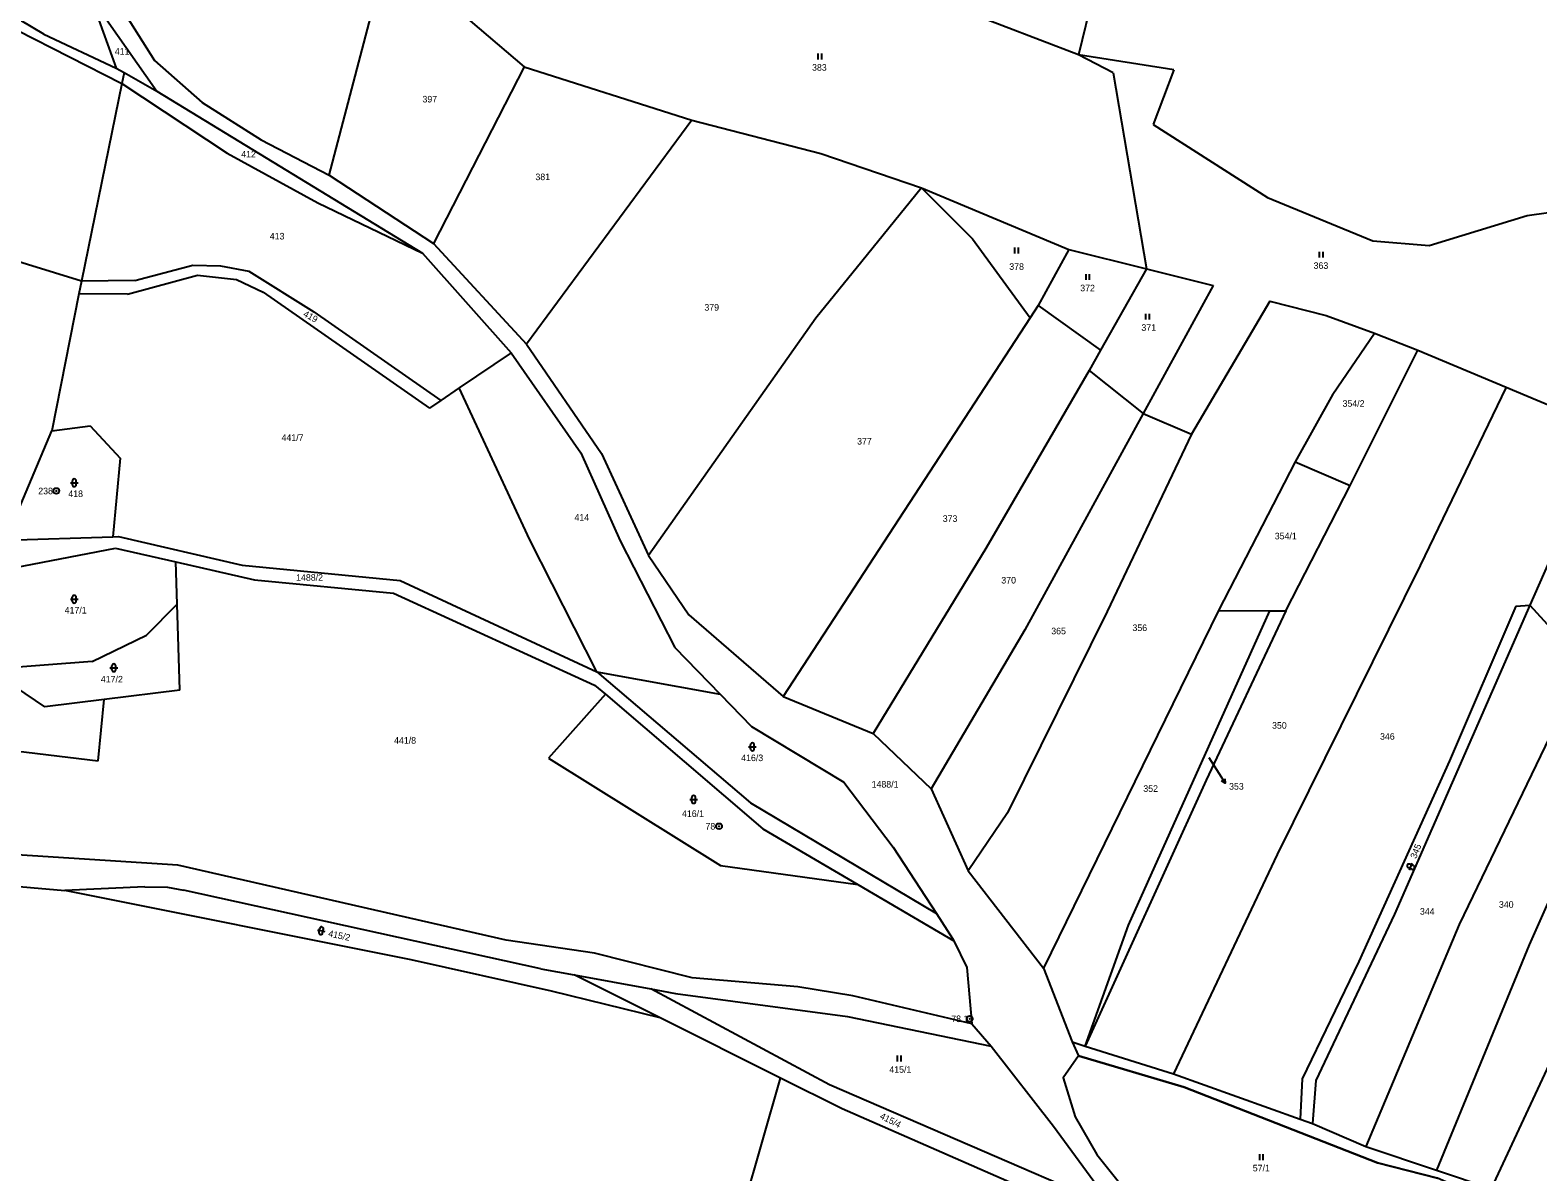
# Model space of a CAD drawing. Extents: x -760642 to -757221, y -1092371 to -1088855.
# Drawn here: x -759560.7 to -759171, y -1089681.5 to -1089386.3 of the extents above; entities that cross this region are included whole.
import ezdxf

# ---------------------------------------------------------------- set-up
doc = ezdxf.new("R2010")
doc.units = 0
for name, color, linetype in [('Vrstva 1', 7, 'Continuous'), ('Vrstva 16', 7, 'Continuous'), ('Vrstva 17', 7, 'Continuous'), ('Vrstva 18', 7, 'Continuous'), ('Vrstva 24', 7, 'Continuous'), ('Vrstva 25', 7, 'Continuous'), ('Vrstva 26', 7, 'Continuous'), ('Vrstva 27', 7, 'Continuous')]:
    doc.layers.add(name, color=color, linetype=linetype)

msp = doc.modelspace()

# ---------------------------------------------------------------- linework, layer by layer
at = {"layer": 'Vrstva 1'}
for p, q in [((-759274.01, -1089328.63), (-759289.74, -1089392.7)), ((-759552.13, -1089357.81), (-759538.48, -1089396.11)), ((-759483.4, -1089423.81), (-759468.11, -1089365.67)), ((-759557.15, -1089387.37), (-759582.38, -1089372.35)), ((-759289.74, -1089392.7), (-759336.3, -1089374.79)), ((-759540.94, -1089383.57), (-759527.89, -1089402.09)), ((-759536.79, -1089381.04), (-759528.53, -1089394.12)), ((-759449.23, -1089381.86), (-759433.02, -1089395.75)), ((-759563.99, -1089386.3), (-759536.97, -1089400.11)), ((-759557.15, -1089387.37), (-759538.48, -1089396.11)), ((-759528.53, -1089394.12), (-759516.23, -1089405.04)), ((-759265.08, -1089396.56), (-759289.74, -1089392.7)), ((-759280.7, -1089397.31), (-759289.74, -1089392.7)), ((-759538.48, -1089396.11), (-759536.41, -1089397.28)), ((-759536.41, -1089397.28), (-759536.97, -1089400.11)), ((-759536.41, -1089397.28), (-759527.89, -1089402.09)), ((-759433.02, -1089395.75), (-759456.45, -1089441.5)), ((-759433.02, -1089395.75), (-759389.68, -1089409.58)), ((-759280.7, -1089397.31), (-759272.09, -1089447.98)), ((-759265.08, -1089396.56), (-759270.36, -1089410.67)), ((-759536.97, -1089400.11), (-759547.4, -1089451.17)), ((-759536.97, -1089400.11), (-759509.71, -1089418.06)), ((-759527.89, -1089402.09), (-759459.23, -1089443.96)), ((-759516.23, -1089405.04), (-759500.98, -1089414.67)), ((-759389.68, -1089409.58), (-759432.39, -1089467.52)), ((-759389.68, -1089409.58), (-759356.26, -1089418.18)), ((-759270.36, -1089410.67), (-759240.86, -1089429.56)), ((-759500.98, -1089414.67), (-759483.4, -1089423.81)), ((-759509.71, -1089418.06), (-759486.34, -1089430.96)), ((-759356.26, -1089418.18), (-759330.26, -1089427.06)), ((-759483.4, -1089423.81), (-759456.45, -1089441.5)), ((-759330.26, -1089427.06), (-759345.72, -1089446.13)), ((-759330.26, -1089427.06), (-759317.12, -1089440.23)), ((-759330.26, -1089427.06), (-759292.19, -1089442.97)), ((-759240.86, -1089429.56), (-759213.59, -1089440.81)), ((-759486.34, -1089430.96), (-759459.23, -1089443.96)), ((-759199.06, -1089441.97), (-759173.76, -1089434.2)), ((-759173.76, -1089434.2), (-759151.87, -1089431.08)), ((-759456.45, -1089441.5), (-759432.39, -1089467.52)), ((-759317.12, -1089440.23), (-759302.16, -1089460.69)), ((-759213.59, -1089440.81), (-759199.06, -1089441.97)), ((-759547.4, -1089451.17), (-759568.32, -1089444.73)), ((-759459.23, -1089443.96), (-759436.38, -1089469.72)), ((-759292.19, -1089442.97), (-759300.1, -1089457.53)), ((-759292.19, -1089442.97), (-759272.09, -1089447.98)), ((-759535.47, -1089454.54), (-759517.43, -1089449.69)), ((-759533.59, -1089451.03), (-759518.64, -1089447.05)), ((-759518.64, -1089447.05), (-759511.44, -1089447.27)), ((-759517.43, -1089449.69), (-759507.35, -1089450.8)), ((-759511.44, -1089447.27), (-759504.14, -1089448.61)), ((-759504.14, -1089448.61), (-759487.33, -1089459.11)), ((-759345.72, -1089446.13), (-759357.63, -1089460.78)), ((-759272.09, -1089447.98), (-759284, -1089469.05)), ((-759272.09, -1089447.98), (-759254.86, -1089452.29)), ((-759547.4, -1089451.17), (-759548.06, -1089454.46)), ((-759533.59, -1089451.03), (-759547.4, -1089451.17)), ((-759507.35, -1089450.8), (-759500.48, -1089454.02)), ((-759254.86, -1089452.29), (-759272.95, -1089485.44)), ((-759548.06, -1089454.46), (-759555.09, -1089489.94)), ((-759535.47, -1089454.54), (-759548.06, -1089454.46)), ((-759500.48, -1089454.02), (-759457.46, -1089484.01)), ((-759300.1, -1089457.53), (-759302.16, -1089460.69)), ((-759300.1, -1089457.53), (-759284, -1089469.05)), ((-759240.26, -1089456.33), (-759260.49, -1089490.75)), ((-759240.26, -1089456.33), (-759225.7, -1089460.07)), ((-759487.33, -1089459.11), (-759454.56, -1089482.05)), ((-759357.63, -1089460.78), (-759400.85, -1089522.13)), ((-759302.16, -1089460.69), (-759366.06, -1089558.62)), ((-759225.7, -1089460.07), (-759213.19, -1089464.62)), ((-759223.97, -1089480.45), (-759213.19, -1089464.62)), ((-759213.19, -1089464.62), (-759201.98, -1089469.01)), ((-759432.39, -1089467.52), (-759412.96, -1089495.74)), ((-759284, -1089469.05), (-759286.95, -1089474.26)), ((-759219.47, -1089504.01), (-759201.98, -1089469.01)), ((-759201.98, -1089469.01), (-759179.12, -1089478.63)), ((-759436.38, -1089469.72), (-759449.79, -1089478.81)), ((-759436.38, -1089469.72), (-759418.32, -1089495.56)), ((-759286.95, -1089474.26), (-759313.68, -1089520.35)), ((-759286.95, -1089474.26), (-759272.95, -1089485.44)), ((-759449.79, -1089478.81), (-759454.56, -1089482.05)), ((-759431.53, -1089518.05), (-759449.79, -1089478.81)), ((-759223.97, -1089480.45), (-759233.72, -1089497.89)), ((-759179.12, -1089478.63), (-759201.39, -1089524.75)), ((-759179.12, -1089478.63), (-759156.44, -1089488.16)), ((-759454.56, -1089482.05), (-759457.46, -1089484.01)), ((-759555.09, -1089489.94), (-759545.17, -1089488.63)), ((-759545.17, -1089488.63), (-759537.42, -1089496.97)), ((-759272.95, -1089485.44), (-759303.55, -1089541.35)), ((-759272.95, -1089485.44), (-759260.49, -1089490.75)), ((-759566.98, -1089518.17), (-759555.09, -1089489.94)), ((-759260.49, -1089490.75), (-759282.26, -1089536.6)), ((-759153.09, -1089489.57), (-759173.03, -1089534.97)), ((-759418.32, -1089495.56), (-759408.21, -1089518.36)), ((-759412.96, -1089495.74), (-759400.85, -1089522.13)), ((-759537.42, -1089496.97), (-759539.28, -1089517.28)), ((-759233.72, -1089497.89), (-759253.54, -1089536.33)), ((-759233.72, -1089497.89), (-759219.47, -1089504.01)), ((-759236.14, -1089536.44), (-759219.47, -1089504.01)), ((-759566.98, -1089518.17), (-759539.28, -1089517.28)), ((-759539.28, -1089517.28), (-759537.87, -1089517.23)), ((-759537.87, -1089517.23), (-759505.9, -1089524.64)), ((-759414.23, -1089552.25), (-759431.53, -1089518.05)), ((-759408.21, -1089518.36), (-759394.06, -1089545.91)), ((-759570.4, -1089526.39), (-759538.64, -1089520.21)), ((-759538.64, -1089520.21), (-759523.04, -1089523.77)), ((-759523.04, -1089523.77), (-759502.69, -1089528.42)), ((-759522.7, -1089534.72), (-759523.04, -1089523.77)), ((-759400.85, -1089522.13), (-759390.46, -1089537.44)), ((-759313.68, -1089520.35), (-759342.73, -1089568.17)), ((-759505.9, -1089524.64), (-759465.01, -1089528.6)), ((-759201.39, -1089524.75), (-759238.31, -1089599.49)), ((-759502.69, -1089528.42), (-759466.77, -1089531.87)), ((-759465.01, -1089528.6), (-759414.23, -1089552.25)), ((-759530.56, -1089542.75), (-759522.7, -1089534.72)), ((-759522.01, -1089556.94), (-759522.7, -1089534.72)), ((-759466.77, -1089531.87), (-759414.76, -1089555.64)), ((-759173.03, -1089534.97), (-759208.04, -1089614.92)), ((-759176.65, -1089535.24), (-759193.83, -1089575.23)), ((-759176.65, -1089535.24), (-759173.03, -1089534.97)), ((-759173.03, -1089534.97), (-759164, -1089544.87)), ((-759390.46, -1089537.44), (-759366.06, -1089558.62)), ((-759282.26, -1089536.6), (-759308.09, -1089588.69)), ((-759253.54, -1089536.33), (-759298.72, -1089628.81)), ((-759276.8, -1089617.75), (-759240.28, -1089536.47)), ((-759236.14, -1089536.44), (-759256.72, -1089580.27)), ((-759253.54, -1089536.33), (-759240.28, -1089536.47)), ((-759240.28, -1089536.47), (-759236.14, -1089536.44)), ((-759544.61, -1089549.57), (-759530.56, -1089542.75)), ((-759303.55, -1089541.35), (-759327.77, -1089582.49)), ((-759394.06, -1089545.91), (-759382.35, -1089557.99)), ((-759544.61, -1089549.57), (-759571.22, -1089551.56)), ((-759157.78, -1089547.94), (-759191.32, -1089617.58)), ((-759556.9, -1089561.31), (-759571.22, -1089551.56)), ((-759414.23, -1089552.25), (-759374.48, -1089586.11)), ((-759414.23, -1089552.25), (-759382.35, -1089557.99)), ((-759522.01, -1089556.94), (-759541.57, -1089559.39)), ((-759411.97, -1089558.03), (-759426.71, -1089574.56)), ((-759414.76, -1089555.64), (-759411.97, -1089558.03)), ((-759411.97, -1089558.03), (-759371.32, -1089592.86)), ((-759382.35, -1089557.99), (-759374.22, -1089566.38)), ((-759366.06, -1089558.62), (-759342.73, -1089568.17)), ((-759541.57, -1089559.39), (-759556.9, -1089561.31)), ((-759543.13, -1089575.21), (-759541.57, -1089559.39)), ((-759374.22, -1089566.38), (-759350.32, -1089580.79)), ((-759342.73, -1089568.17), (-759327.77, -1089582.49)), ((-759580.15, -1089570.82), (-759543.13, -1089575.21)), ((-759426.71, -1089574.56), (-759382.26, -1089602.27)), ((-759151.59, -1089573.9), (-759173.17, -1089622.82)), ((-759193.83, -1089575.23), (-759217.27, -1089627.08)), ((-759350.32, -1089580.79), (-759337.62, -1089597.59)), ((-759256.72, -1089580.27), (-759287.98, -1089648.99)), ((-759374.48, -1089586.11), (-759326.43, -1089614.74)), ((-759327.77, -1089582.49), (-759318.25, -1089603.69)), ((-759308.09, -1089588.69), (-759318.25, -1089603.69)), ((-759137.76, -1089588.73), (-759183.07, -1089685.78)), ((-759371.32, -1089592.86), (-759346.75, -1089607.25)), ((-759337.62, -1089597.59), (-759326.43, -1089614.74)), ((-759522.5, -1089602.17), (-759583.76, -1089598.33)), ((-759238.31, -1089599.49), (-759265.12, -1089656.13)), ((-759599.08, -1089604.74), (-759551.72, -1089608.73)), ((-759437.6, -1089621.6), (-759522.5, -1089602.17)), ((-759382.26, -1089602.27), (-759346.75, -1089607.25)), ((-759318.25, -1089603.69), (-759298.72, -1089628.81)), ((-759531.06, -1089607.78), (-759551.72, -1089608.73)), ((-759462.21, -1089626.65), (-759551.72, -1089608.73)), ((-759531.06, -1089607.78), (-759525.17, -1089607.91)), ((-759525.17, -1089607.91), (-759521.08, -1089608.69)), ((-759428.66, -1089629), (-759521.08, -1089608.69)), ((-759346.75, -1089607.25), (-759321.93, -1089621.79)), ((-759326.43, -1089614.74), (-759322.24, -1089621.14)), ((-759208.04, -1089614.92), (-759228.34, -1089657.91)), ((-759322.24, -1089621.14), (-759321.93, -1089621.79)), ((-759287.98, -1089648.99), (-759276.8, -1089617.75)), ((-759191.32, -1089617.58), (-759215.45, -1089674.95)), ((-759414.82, -1089624.94), (-759437.6, -1089621.6)), ((-759389.56, -1089631.37), (-759414.82, -1089624.94)), ((-759321.93, -1089621.79), (-759318.6, -1089628.7)), ((-759173.17, -1089622.82), (-759197.17, -1089681.07)), ((-759425.94, -1089634.82), (-759462.21, -1089626.65)), ((-759428.66, -1089629), (-759420.06, -1089630.58)), ((-759318.6, -1089628.7), (-759317.26, -1089643.26)), ((-759298.72, -1089628.81), (-759291.36, -1089647.93)), ((-759217.27, -1089627.08), (-759231.88, -1089657.45)), ((-759397.8, -1089641.72), (-759420.06, -1089630.58)), ((-759420.06, -1089630.58), (-759400.23, -1089634.22)), ((-759362.25, -1089633.7), (-759389.56, -1089631.37)), ((-759397.8, -1089641.72), (-759425.94, -1089634.82)), ((-759400.23, -1089634.22), (-759393.9, -1089635.38)), ((-759354.1, -1089658.99), (-759400.23, -1089634.22)), ((-759393.9, -1089635.38), (-759349.37, -1089641.31)), ((-759348.06, -1089636), (-759362.25, -1089633.7)), ((-759317.26, -1089643.26), (-759348.06, -1089636)), ((-759366.7, -1089657.29), (-759397.8, -1089641.72)), ((-759349.37, -1089641.31), (-759312.29, -1089649.02)), ((-759317.26, -1089643.26), (-759312.29, -1089649.02)), ((-759291.36, -1089647.93), (-759289.7, -1089651.53)), ((-759291.36, -1089647.93), (-759287.98, -1089648.99)), ((-759312.29, -1089649.02), (-759296.19, -1089669.67)), ((-759289.7, -1089651.53), (-759293.68, -1089657.18)), ((-759289.7, -1089651.53), (-759262.4, -1089659.66)), ((-759287.98, -1089648.99), (-759265.12, -1089656.13)), ((-759265.12, -1089656.13), (-759232.41, -1089667.89)), ((-759390.79, -1089741.08), (-759366.7, -1089657.29)), ((-759350.77, -1089665.26), (-759366.7, -1089657.29)), ((-759280.71, -1089690.68), (-759354.1, -1089658.99)), ((-759293.68, -1089657.18), (-759290.6, -1089667.31)), ((-759262.4, -1089659.66), (-759212.4, -1089679.21)), ((-759231.88, -1089657.45), (-759232.41, -1089667.89)), ((-759228.34, -1089657.91), (-759229.23, -1089669.03)), ((-759297.08, -1089688.73), (-759350.77, -1089665.26)), ((-759290.6, -1089667.31), (-759284.95, -1089676.99)), ((-759232.41, -1089667.89), (-759229.23, -1089669.03)), ((-759296.19, -1089669.67), (-759280.71, -1089690.68)), ((-759229.23, -1089669.03), (-759215.45, -1089674.95)), ((-759215.45, -1089674.95), (-759197.17, -1089681.07)), ((-759284.95, -1089676.99), (-759263.55, -1089703.73)), ((-759212.4, -1089679.21), (-759196.94, -1089683.12)), ((-759197.17, -1089681.07), (-759183.07, -1089685.78))]:
    msp.add_line(p, q, dxfattribs=at)
at = {"layer": 'Vrstva 16'}
for p, q in [((-759256.01, -1089574.35), (-759253.39, -1089578.46)), ((-759253.39, -1089578.46), (-759251.778, -1089580.99))]:
    msp.add_line(p, q, dxfattribs=at)
msp.add_lwpolyline([(-759251.894, -1089579.878), (-759251.778, -1089580.99), (-759252.737, -1089580.415)], dxfattribs=at)
at = {"layer": 'Vrstva 24'}
for centre, radius in [((-759553.91, -1089505.45), 0.75), ((-759553.91, -1089505.45), 0.0327), ((-759382.62, -1089592.15), 0.75), ((-759382.62, -1089592.15), 0.0327), ((-759317.82, -1089641.94), 0.75), ((-759317.82, -1089641.94), 0.0327)]:
    msp.add_circle(centre, radius, dxfattribs=at)
at = {"layer": 'Vrstva 25'}
for p, q in [((-759357.087, -1089392.345), (-759357.087, -1089393.845)), ((-759356.065, -1089393.845), (-759356.065, -1089392.345)), ((-759306.207, -1089442.505), (-759306.207, -1089444.005)), ((-759305.185, -1089444.005), (-759305.185, -1089442.505)), ((-759227.467, -1089443.585), (-759227.467, -1089445.085)), ((-759226.445, -1089445.085), (-759226.445, -1089443.585)), ((-759287.837, -1089449.385), (-759287.837, -1089450.885)), ((-759286.815, -1089450.885), (-759286.815, -1089449.385)), ((-759272.397, -1089459.605), (-759272.397, -1089461.105)), ((-759271.375, -1089461.105), (-759271.375, -1089459.605)), ((-759550.27, -1089503.33), (-759548.27, -1089503.33)), ((-759549.77, -1089503.83), (-759549.77, -1089502.83)), ((-759548.77, -1089503.83), (-759548.77, -1089502.83)), ((-759550.28, -1089533.44), (-759548.28, -1089533.44)), ((-759549.78, -1089533.94), (-759549.78, -1089532.94)), ((-759548.78, -1089533.94), (-759548.78, -1089532.94)), ((-759540.04, -1089551.16), (-759538.04, -1089551.16)), ((-759539.54, -1089551.66), (-759539.54, -1089550.66)), ((-759538.54, -1089551.66), (-759538.54, -1089550.66)), ((-759374.99, -1089571.61), (-759372.99, -1089571.61)), ((-759374.49, -1089572.11), (-759374.49, -1089571.11)), ((-759373.49, -1089572.11), (-759373.49, -1089571.11)), ((-759390.17, -1089585.21), (-759388.17, -1089585.21)), ((-759389.67, -1089585.71), (-759389.67, -1089584.71)), ((-759388.67, -1089585.71), (-759388.67, -1089584.71)), ((-759204.172, -1089603.533), (-759203.423, -1089601.678)), ((-759203.521, -1089603.257), (-759204.448, -1089602.882)), ((-759203.147, -1089602.329), (-759204.074, -1089601.955)), ((-759486.433, -1089618.946), (-759484.476, -1089619.357)), ((-759486.047, -1089619.538), (-759485.841, -1089618.559)), ((-759485.068, -1089619.743), (-759484.863, -1089618.765)), ((-759336.557, -1089651.455), (-759336.557, -1089652.955)), ((-759335.535, -1089652.955), (-759335.535, -1089651.455)), ((-759242.947, -1089676.955), (-759242.947, -1089678.455)), ((-759241.925, -1089678.455), (-759241.925, -1089676.955))]:
    msp.add_line(p, q, dxfattribs=at)
for centre, start, end in [((-759549.27, -1089502.83), 0, 180), ((-759549.27, -1089503.83), 180, 0), ((-759549.28, -1089532.94), 0, 180), ((-759549.28, -1089533.94), 180, 0), ((-759539.04, -1089550.66), 0, 180), ((-759539.04, -1089551.66), 180, 0), ((-759373.99, -1089571.11), 0, 180), ((-759373.99, -1089572.11), 180, 0), ((-759389.17, -1089584.71), 0, 180), ((-759389.17, -1089585.71), 180, 0), ((-759204.261, -1089602.419), 68.0256, 248.0256), ((-759203.334, -1089602.793), 248.0256, 68.0256), ((-759485.557, -1089619.641), 168.14529, 348.14529), ((-759485.352, -1089618.662), 348.14529, 168.14529)]:
    msp.add_arc(centre, 0.5, start, end, dxfattribs=at)
at = {"layer": 'Vrstva 26'}
msp.add_lwpolyline([(-759190.55, -1089701.69), (-759184.67, -1089688.55), (-759196.94, -1089683.12), (-759212.4, -1089679.21), (-759262.4, -1089659.66), (-759289.7, -1089651.53), (-759293.68, -1089657.18), (-759290.6, -1089667.31), (-759284.95, -1089676.99), (-759263.55, -1089703.73), (-759257.39, -1089709.72), (-759230.42, -1089706.88), (-759190.4, -1089702.66), (-759190.55, -1089701.69)], dxfattribs=at)
at = {"layer": 'Vrstva 27'}
msp.add_lwpolyline([(-759196.94, -1089683.12), (-759212.4, -1089679.21), (-759262.4, -1089659.66), (-759289.7, -1089651.53), (-759293.68, -1089657.18), (-759290.6, -1089667.31), (-759284.95, -1089676.99), (-759263.55, -1089703.73)], dxfattribs=at)

# ---------------------------------------------------------------- texts
at = {"layer": 'Vrstva 16'}
msp.add_text('353', height=1.7, dxfattribs=at).set_placement((-759250.78, -1089582.69))
at = {"layer": 'Vrstva 17'}
for s, p in [('238', (-759558.586, -1089506.3)), ('78', (-759386.115, -1089593)), ('78.1', (-759322.589, -1089642.79))]:
    msp.add_text(s, height=1.7, dxfattribs=at).set_placement(p)
at = {"layer": 'Vrstva 18'}
for s, height, p in [('411', 1.7, (-759538.8, -1089392.65)), ('383', 1.7, (-759358.57, -1089396.78)), ('397', 1.7, (-759459.27, -1089404.99)), ('412', 1.7, (-759506.12, -1089419.21)), ('381', 1.7, (-759430.07, -1089425.08)), ('413', 1.7, (-759498.74, -1089440.42)), ('378', 1.7, (-759307.59, -1089448.27)), ('363', 1.7, (-759228.93, -1089448.02)), ('372', 1.7, (-759289.25, -1089453.82)), ('379', 1.7, (-759386.4, -1089458.83)), ('371', 1.7, (-759273.44, -1089464.04)), ('354/2', 1.7, (-759221.45, -1089483.68)), ('441/7', 1.7, (-759495.7, -1089492.5)), ('377', 1.7, (-759346.92, -1089493.44)), ('418', 1.7, (-759550.81, -1089507.03)), ('414', 1.7, (-759419.98, -1089513.14)), ('373', 1.7, (-759324.79, -1089513.45)), ('354/1', 1.7, (-759238.97, -1089517.96)), ('1488/2', 1.7, (-759491.93, -1089528.67)), ('370', 1.7, (-759309.65, -1089529.38)), ('417/1', 1.7, (-759551.76, -1089537.14)), ('365', 1.7, (-759296.74, -1089542.52)), ('356', 1.7, (-759275.75, -1089541.68)), ('417/2', 1.7, (-759542.4, -1089554.97)), ('350', 1.7, (-759239.67, -1089566.93)), ('441/8', 1.7, (-759466.61, -1089570.8)), ('346', 1.7, (-759211.76, -1089569.78)), ('416/3', 1.7, (-759376.89, -1089575.31)), ('353', 0.1, (-759256.01, -1089574.35)), ('1488/1', 1.7, (-759343.17, -1089582.15)), ('352', 1.7, (-759272.95, -1089583.26)), ('416/1', 1.7, (-759392.19, -1089589.74)), ('344', 1.7, (-759201.45, -1089615.01)), ('340', 1.7, (-759181.03, -1089613.23)), ('415/1', 1.7, (-759338.596, -1089655.89)), ('57/1', 1.7, (-759244.65, -1089681.39))]:
    msp.add_text(s, height=height, dxfattribs=at).set_placement(p)
for s, rotation, p in [('419', 331.1847, (-759490.25, -1089460.18)), ('345', 68.02551, (-759202.43, -1089600.66)), ('415/2', 348.1452, (-759483.718, -1089620.639)), ('415/4', 333.03465, (-759341.204, -1089667.647))]:
    msp.add_text(s, height=1.7, rotation=rotation, dxfattribs=at).set_placement(p)

doc.saveas('drawing.dxf')
